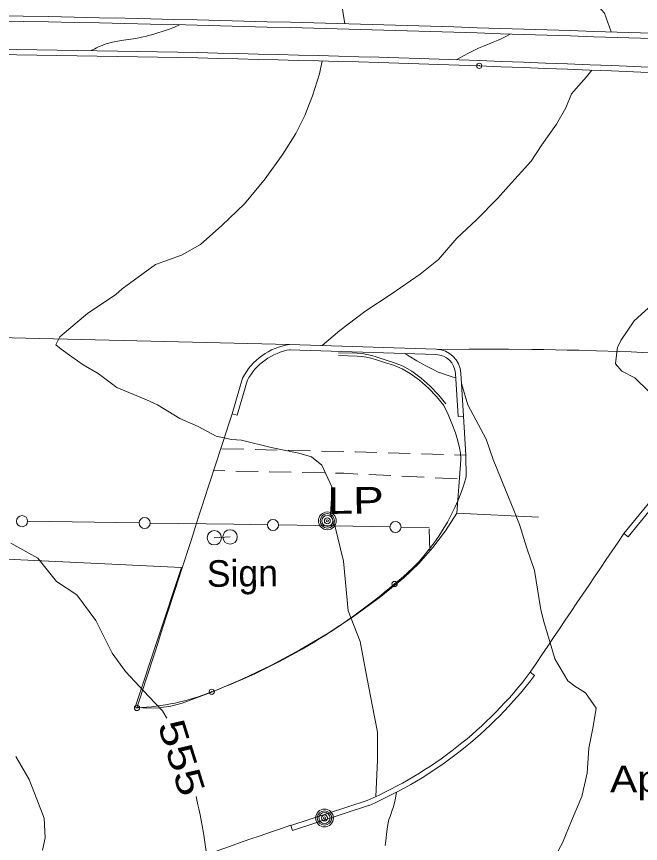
# Model space of a CAD drawing. Extents: x 2361284 to 2366480, y 6976556 to 6985346.
# Drawn here: x 2365477.9 to 2365590.5, y 6980393.1 to 6980542.3 of the extents above; entities that cross this region are included whole.
import ezdxf
from ezdxf.enums import TextEntityAlignment as Align

# ---------------------------------------------------------------- set-up
doc = ezdxf.new("R2010")
doc.units = 0
doc.header["$LTSCALE"] = 1.9
doc.header["$PDMODE"] = 32
doc.header["$PDSIZE"] = 0.95
for name, color, linetype, lineweight in [('11', 7, 'Continuous', 13), ('12', 7, 'Continuous', 13), ('13', 7, 'Continuous', 13), ('19', 7, 'Continuous', 13), ('3', 7, 'Continuous', 13), ('4', 7, 'Continuous', 13), ('5', 7, 'Continuous', 13)]:
    doc.layers.add(name, color=color, linetype=linetype, lineweight=lineweight)

msp = doc.modelspace()

# ---------------------------------------------------------------- linework, layer by layer
at = {"layer": '11'}
msp.add_line((2365516.467, 6980448.392), (2365513.628, 6980448.245), dxfattribs=at)
for centre in [(2365513.629, 6980448.246), (2365516.468, 6980448.393)]:
    msp.add_circle(centre, 1.3, dxfattribs=at)
at = {"layer": '12'}
for points in [[(2365507.339, 6980540.8), (2365506.535, 6980540.443), (2365506.13, 6980540.274), (2365505.519, 6980540.032), (2365504.589, 6980539.694), (2365504.213, 6980539.568), (2365503.457, 6980539.331), (2365502.697, 6980539.113), (2365501.168, 6980538.711), (2365500.468, 6980538.55), (2365499.998, 6980538.458), (2365499.053, 6980538.298), (2365498.103, 6980538.157), (2365496.837, 6980537.967), (2365496.206, 6980537.859), (2365495.578, 6980537.736), (2365495.265, 6980537.666), (2365494.798, 6980537.551), (2365494.402, 6980537.439), (2365494.141, 6980537.356), (2365493.625, 6980537.175), (2365493.371, 6980537.076), (2365492.866, 6980536.864), (2365492.367, 6980536.636), (2365492.037, 6980536.475), (2365491.381, 6980536.138)], [(2365476.886, 6980447.285), (2365481.763, 6980444.541), (2365485.171, 6980440.383), (2365488.844, 6980437.978), (2365492.238, 6980433.351), (2365495.205, 6980427.428), (2365497.608, 6980424.091), (2365501.83, 6980419.62), (2365504.305, 6980417.024), (2365505.048, 6980415.681)], [(2365510.333, 6980401.541), (2365510.683, 6980400.084), (2365510.848, 6980399.355), (2365511.082, 6980398.261), (2365511.402, 6980396.617), (2365511.686, 6980394.969), (2365511.814, 6980394.143), (2365512.041, 6980392.487), (2365512.14, 6980391.657), (2365512.269, 6980390.408), (2365512.378, 6980389.124), (2365512.437, 6980388.266), (2365512.522, 6980386.548), (2365512.548, 6980385.689), (2365512.569, 6980383.969), (2365512.548, 6980382.25), (2365512.51, 6980381.105), (2365512.474, 6980380.343), (2365512.379, 6980378.82)]]:
    msp.add_lwpolyline(points, dxfattribs=at)
at = {"layer": '13'}
for points in [[(2365537.178, 6980540.984), (2365536.593, 6980544.708), (2365534.701, 6980548.03), (2365532.852, 6980549.973), (2365527.971, 6980555.317), (2365525.32, 6980557.572), (2365520.916, 6980561.07), (2365519.446, 6980562.156), (2365514.204, 6980565.346), (2365507.853, 6980569.836), (2365505.249, 6980572.252), (2365501.081, 6980576.222), (2365495.882, 6980580.393), (2365492.732, 6980583.363), (2365488.495, 6980587.243), (2365482.173, 6980593.883), (2365480.744, 6980595.87), (2365477.804, 6980601.093)], [(2365585.275, 6980539.511), (2365584.043, 6980542.919), (2365581.373, 6980545.994), (2365578.713, 6980549.119), (2365575.18, 6980552.585), (2365570.85, 6980556.725), (2365566.343, 6980560.702), (2365561.827, 6980564.499), (2365557.577, 6980568.569), (2365554.02, 6980571.415), (2365548.603, 6980576.284), (2365540.976, 6980581.192)], [(2365567.048, 6980539.138), (2365566.274, 6980538.713), (2365565.882, 6980538.51), (2365565.287, 6980538.221), (2365564.852, 6980538.025), (2365563.97, 6980537.662), (2365562.195, 6980536.964), (2365561.61, 6980536.715), (2365561.321, 6980536.583), (2365560.107, 6980536), (2365559.506, 6980535.699), (2365558.61, 6980535.234), (2365557.281, 6980534.505)], [(2365533.082, 6980534.274), (2365532.634, 6980531.949), (2365531.341, 6980528.007), (2365529.995, 6980524.424), (2365528.326, 6980521.209), (2365526.001, 6980517.476), (2365522.814, 6980513.006), (2365519.086, 6980508.489), (2365514.982, 6980504.59), (2365511.155, 6980501.173), (2365507.724, 6980499.251), (2365503.04, 6980497.556), (2365497.021, 6980493.19), (2365495.851, 6980492.119), (2365490.712, 6980488.74), (2365488.539, 6980486.868), (2365485.762, 6980484.491), (2365485.056, 6980483.045), (2365485.963, 6980482.263), (2365487.886, 6980480.881), (2365489.98, 6980479.441), (2365492.655, 6980477.917), (2365496.03, 6980475.388), (2365501.362, 6980473.119), (2365503.401, 6980472.208), (2365507.434, 6980469.797), (2365510.688, 6980468.328), (2365513.984, 6980466.559), (2365516.729, 6980466.006), (2365518.552, 6980465.832), (2365523.875, 6980464.523), (2365528.884, 6980463.5), (2365531.191, 6980462.832), (2365533.035, 6980461.33), (2365534.822, 6980457.457), (2365534.763, 6980455.316), (2365534.619, 6980452.504), (2365535.409, 6980450.472), (2365536.92, 6980444.056), (2365537.785, 6980435.064), (2365539.929, 6980429.534), (2365540.96, 6980424.083), (2365542.097, 6980418.083), (2365543.103, 6980413.192), (2365543.082, 6980408.133), (2365542.784, 6980401.56)], [(2365581.74, 6980532.607), (2365580.791, 6980531.387), (2365579.376, 6980529.813), (2365578.09, 6980528.371), (2365577.084, 6980525.811), (2365575.392, 6980522.855), (2365572.738, 6980519.121), (2365570.795, 6980516.182), (2365566.709, 6980511.673), (2365564.779, 6980509.534), (2365560.966, 6980505.607), (2365557.427, 6980502.313), (2365554.073, 6980498.451), (2365550.768, 6980495.82), (2365545.543, 6980492.181), (2365540.822, 6980489.066), (2365536.294, 6980485.632), (2365533.09, 6980482.941)], [(2365593.268, 6980490.885), (2365589.381, 6980487.387), (2365587.015, 6980483.854), (2365586.407, 6980482.588), (2365586.275, 6980481.747), (2365586.035, 6980479.624), (2365587.198, 6980478.285), (2365589.549, 6980477.088), (2365592.062, 6980474.632)], [(2365548.104, 6980481.484), (2365548.799, 6980481.04), (2365550.207, 6980480.184), (2365551.245, 6980479.583), (2365551.946, 6980479.198), (2365552.417, 6980478.949), (2365553.373, 6980478.464), (2365553.781, 6980478.271), (2365554.055, 6980478.149), (2365554.609, 6980477.924), (2365555.453, 6980477.622), (2365556.024, 6980477.442), (2365556.409, 6980477.329), (2365557.186, 6980477.12)], [(2365558.216, 6980476.08), (2365559.383, 6980472.221), (2365560.33, 6980470.43), (2365562.703, 6980466.033), (2365563.968, 6980462.384), (2365566.2, 6980456.895), (2365567.685, 6980453.239), (2365568.688, 6980450.658), (2365570.039, 6980446.351), (2365571.398, 6980442.333), (2365572.575, 6980435.254), (2365573.187, 6980432.92), (2365574.138, 6980429.739), (2365575.109, 6980426.398), (2365577.457, 6980422.46), (2365578.706, 6980421.481), (2365580.638, 6980420.249), (2365582.574, 6980417.498), (2365581.985, 6980414.212), (2365581.213, 6980410.285), (2365580.915, 6980405.802), (2365579.976, 6980401.563), (2365578.087, 6980397.164), (2365576.495, 6980393.189), (2365573.792, 6980388.223)], [(2365477.782, 6980408.802), (2365480.202, 6980404.645), (2365481.586, 6980401.098), (2365482.949, 6980397.63), (2365483.112, 6980394.091), (2365482.603, 6980391.906)], [(2365546.497, 6980402.315), (2365546.394, 6980401.681), (2365546.316, 6980401.26), (2365546.145, 6980400.422), (2365546.037, 6980399.983), (2365545.952, 6980399.693), (2365545.76, 6980399.119), (2365545.346, 6980397.98), (2365545.157, 6980397.407), (2365545.002, 6980396.824), (2365544.942, 6980396.529), (2365544.873, 6980396.109), (2365544.763, 6980395.264), (2365544.585, 6980393.568), (2365544.478, 6980392.724)]]:
    msp.add_lwpolyline(points, dxfattribs=at)
at = {"layer": '19'}
for p, q in [((2365518.987, 6980464.226), (2365514.985, 6980464.318)), ((2365524.989, 6980464.083), (2365520.988, 6980464.175)), ((2365530.99, 6980463.94), (2365526.989, 6980464.032)), ((2365536.992, 6980463.797), (2365532.991, 6980463.889)), ((2365548.996, 6980463.432), (2365544.995, 6980463.564)), ((2365554.998, 6980463.249), (2365550.997, 6980463.371)), ((2365558.999, 6980463.127), (2365556.999, 6980463.188)), ((2365513.513, 6980460.364), (2365515.513, 6980460.323)), ((2365517.514, 6980460.282), (2365521.516, 6980460.2)), ((2365523.516, 6980460.159), (2365527.517, 6980460.077)), ((2365529.517, 6980460.036), (2365533.518, 6980459.954)), ((2365541.512, 6980459.65), (2365545.504, 6980459.458)), ((2365547.505, 6980459.367), (2365551.497, 6980459.175)), ((2365553.498, 6980459.074), (2365557.49, 6980458.882))]:
    msp.add_line(p, q, dxfattribs=at)
for points in [[(2365542.994, 6980463.624), (2365539.133, 6980463.748), (2365538.993, 6980463.746)], [(2365535.519, 6980459.913), (2365536.989, 6980459.877), (2365539.511, 6980459.751)]]:
    msp.add_lwpolyline(points, dxfattribs=at)
at = {"layer": '3'}
for p, q in [((2365502.095, 6980540.93), (2365502.096, 6980540.93)), ((2365502.117, 6980541.89), (2365502.118, 6980541.89)), ((2365561.475, 6980534.363), (2365561.48, 6980534.363)), ((2365470.891, 6980484.48), (2365527.218, 6980483.135)), ((2365516.845, 6980470.616), (2365517.769, 6980470.345)), ((2365557.623, 6980470.114), (2365558.582, 6980470.173)), ((2365558.582, 6980470.173), (2365558.999, 6980463.127)), ((2365594.715, 6980457.767), (2365587.557, 6980449.039)), ((2365595.464, 6980457.167), (2365588.307, 6980448.439)), ((2365587.557, 6980449.039), (2365588.307, 6980448.439)), ((2365571.418, 6980423.393), (2365570.652, 6980423.976)), ((2365527.721, 6980395.445), (2365527.423, 6980396.362))]:
    msp.add_line(p, q, dxfattribs=at)
for points in [[(2365553.647, 6980482.256), (2365553.647, 6980482.257), (2365527.218, 6980483.135), (2365527.218, 6980483.136)], [(2365614.169, 6980480.372), (2365610.666, 6980480.617), (2365608.33, 6980480.771), (2365603.659, 6980481.057), (2365601.322, 6980481.189), (2365596.649, 6980481.43), (2365591.975, 6980481.643), (2365588.858, 6980481.769), (2365586.779, 6980481.845), (2365582.621, 6980481.982), (2365579.44, 6980482.07), (2365577.319, 6980482.121), (2365573.077, 6980482.201), (2365570.956, 6980482.231), (2365566.713, 6980482.272), (2365562.471, 6980482.287), (2365559.643, 6980482.283), (2365553.987, 6980482.24)], [(2365553.636, 6980481.296), (2365553.616, 6980481.296), (2365527.187, 6980482.175), (2365527.364, 6980482.187)], [(2365536.055, 6980481.136), (2365539.396, 6980481.037), (2365540.242, 6980480.972), (2365541.081, 6980480.835), (2365541.908, 6980480.639), (2365542.719, 6980480.397), (2365544.339, 6980479.891), (2365545.957, 6980479.364), (2365547.523, 6980478.732), (2365548.989, 6980477.912), (2365550.676, 6980476.665), (2365552.265, 6980475.265), (2365553.731, 6980473.736), (2365555.048, 6980472.101)], [(2365536.07, 6980481.636), (2365539.422, 6980481.536), (2365540.302, 6980481.468), (2365541.179, 6980481.325), (2365542.037, 6980481.122), (2365542.865, 6980480.875), (2365544.491, 6980480.367), (2365546.128, 6980479.834), (2365547.74, 6980479.183), (2365549.261, 6980478.332), (2365550.99, 6980477.054), (2365552.611, 6980475.626), (2365554.107, 6980474.066), (2365555.437, 6980472.415)], [(2365557.623, 6980470.114), (2365557.139, 6980477.87), (2365557.14, 6980477.891)], [(2365558.582, 6980470.173), (2365558.099, 6980477.929), (2365558.099, 6980477.929)], [(2365518.715, 6980477.034), (2365518.715, 6980477.034), (2365516.845, 6980470.616)], [(2365519.567, 6980476.592), (2365519.638, 6980476.763), (2365517.769, 6980470.345)], [(2365555.048, 6980472.101), (2365555.826, 6980470.502), (2365556.523, 6980468.864), (2365557.137, 6980467.191), (2365557.666, 6980465.488), (2365557.898, 6980464.503), (2365558.042, 6980463.494), (2365558.098, 6980462.474), (2365558.063, 6980461.458)], [(2365559.086, 6980459.247), (2365559.086, 6980459.247), (2365558.999, 6980463.127)], [(2365572.172, 6980451.961), (2365557.378, 6980452.681), (2365558.063, 6980461.458)], [(2365557.378, 6980452.681), (2365555.369, 6980449.494), (2365553.088, 6980446.465), (2365550.562, 6980443.629), (2365547.817, 6980441.022), (2365543.392, 6980437.396), (2365538.772, 6980434.034), (2365533.994, 6980430.914), (2365529.09, 6980428.012), (2365523.943, 6980425.256), (2365518.671, 6980422.735), (2365513.289, 6980420.452), (2365507.81, 6980418.414), (2365505.759, 6980417.848), (2365503.626, 6980417.537), (2365501.468, 6980417.485), (2365499.343, 6980417.699), (2365507.695, 6980442.859), (2365468.578, 6980444.764), (2365457.779, 6980417.767), (2365397.032, 6980376.8), (2365359.511, 6980347.64)], [(2365541.191, 6980400.844), (2365541.191, 6980400.845), (2365527.423, 6980396.362)], [(2365541.573, 6980399.963), (2365541.489, 6980399.927), (2365527.721, 6980395.445)]]:
    msp.add_lwpolyline(points, dxfattribs=at)
for centre, radius, start, end in [((2365396.705, 6975908.555), 4634.534, 88.69669, 90.51361), ((2365396.705, 6975908.555), 4633.574, 88.69669, 90.51361), ((2365297.073, 6971917.975), 8625.392, 87.74233, 88.63798), ((2365297.073, 6971917.975), 8626.352, 87.74233, 88.63798), ((2365427.988, 6976653.318), 3883.34, 88.03012, 89.74461), ((2365427.988, 6976653.318), 3882.381, 88.03012, 89.74461), ((2366445.997, 7002882.034), 22366.128, 267.73343, 268.06001), ((2366445.997, 7002882.033), 22365.168, 267.73343, 268.06001), ((2365528.981, 6980471.704), 11.567, 98.76817, 152.5595), ((2365553.596, 6980477.75), 4.506, 2.28072, 89.34427), ((2365528.981, 6980471.704), 10.607, 98.76817, 152.5595), ((2365553.596, 6980477.75), 3.546, 2.28072, 89.34427), ((2379834.956, 6975806.843), 15058.521, 161.95825, 162.17047), ((2365522.998, 6980469.376), 37.483, 308.18392, 344.32265), ((2369971.54, 6977473.58), 5298.362, 145.83469, 146.16174), ((2365473.825, 6980524.905), 111.612, 290.64261, 310.40431), ((2365511.807, 6980468.597), 73.85, 293.44583, 322.82756), ((2365511.807, 6980468.597), 74.81, 293.44583, 322.82756), ((2365497.89, 6980458.61), 41.098, 272.48174, 291.83026), ((2365825.001, 6979514.563), 930.658, 108.64593, 112.49905)]:
    msp.add_arc(centre, radius, start, end, dxfattribs=at)
for p in [(2365561.442, 6980533.404), (2365546.17, 6980439.913), (2365513.173, 6980420.459), (2365499.67, 6980417.55)]:
    msp.add_point(p, dxfattribs=at)
at = {"layer": '4'}
for centre, radius in [((2365534.031, 6980451.299), 1.6), ((2365534.031, 6980451.299), 1.3), ((2365534.031, 6980451.299), 1), ((2365534.031, 6980451.299), 0.539), ((2365534.031, 6980451.299), 0.192), ((2365533.52, 6980397.69), 1.6), ((2365533.52, 6980397.69), 1.3), ((2365533.52, 6980397.69), 1), ((2365533.52, 6980397.69), 0.539), ((2365533.52, 6980397.69), 0.192)]:
    msp.add_circle(centre, radius, dxfattribs=at)
at = {"layer": '5'}
for p, q in [((2365479.919, 6980451.224), (2365500.043, 6980450.936)), ((2365525.187, 6980450.555), (2365545.312, 6980450.196)), ((2365547.362, 6980450.165), (2365552.413, 6980450.073))]:
    msp.add_line(p, q, dxfattribs=at)
for points in [[(2365502.093, 6980450.905), (2365517.165, 6980450.688), (2365523.197, 6980450.586)], [(2365552.413, 6980449.874), (2365552.457, 6980447.884), (2365552.501, 6980445.885)]]:
    msp.add_lwpolyline(points, dxfattribs=at)
for centre in [(2365478.937, 6980451.241), (2365501.054, 6980450.921), (2365524.212, 6980450.565), (2365546.329, 6980450.179)]:
    msp.add_circle(centre, 1, dxfattribs=at)

# ---------------------------------------------------------------- texts
at = {"layer": '11'}
msp.add_text('Sign', height=4.799, rotation=0.545, dxfattribs=at).set_placement((2365512.293, 6980439.381))
at = {"layer": '12', "width": 1.3}
msp.add_text(' 555 ', height=4.8, rotation=287.33, dxfattribs=at).set_placement((2365505.452, 6980407.882), align=Align.CENTER)
at = {"layer": '4'}
for s, width, p in [('  LP', 1.3, (2365529.409, 6980452.505)), ('Approx', 1.15, (2365585.05, 6980402.292))]:
    msp.add_text(s, height=4.799, rotation=0.545, dxfattribs=dict(at, width=width)).set_placement(p)

doc.saveas('drawing.dxf')
